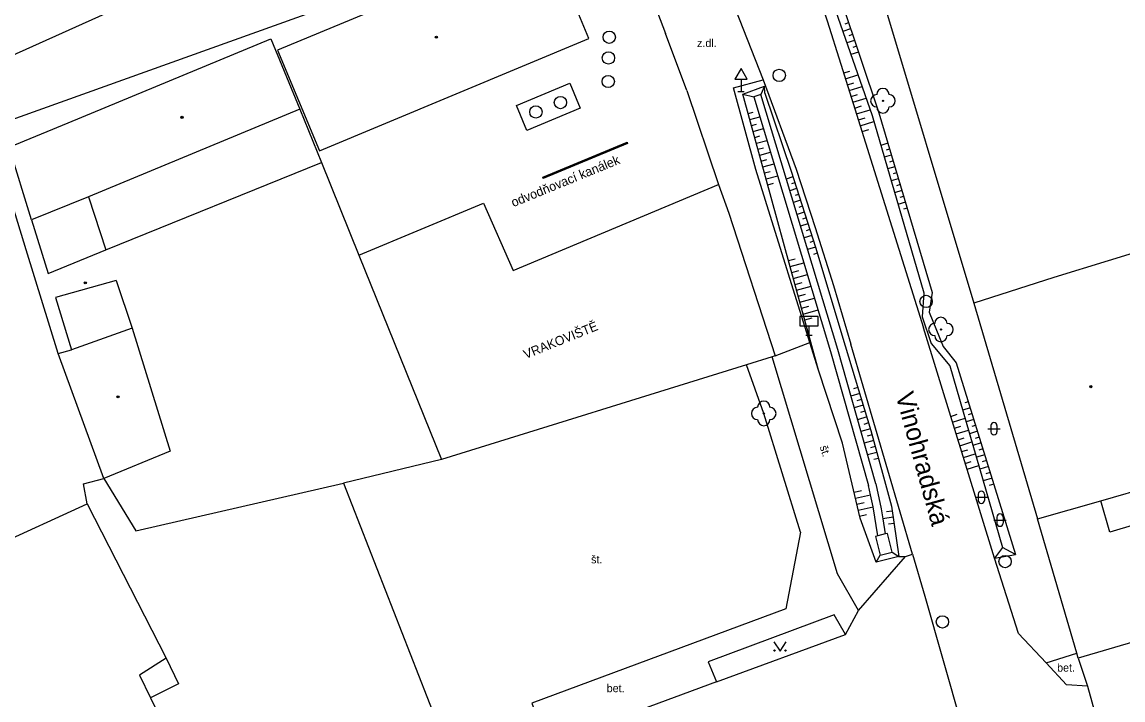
# Model space of a CAD drawing. Extents: x -596024 to -594475, y -1163820 to -1161957.
# Drawn here: x -595712.7 to -595623.3, y -1163674.8 to -1163619.7 of the extents above; entities that cross this region are included whole.
import ezdxf

# ---------------------------------------------------------------- set-up
doc = ezdxf.new("R2010")
doc.units = 0
for name, color, linetype in [('Level 10', 7, 'Continuous'), ('Level 11', 7, 'Continuous'), ('Level 14', 7, 'Continuous'), ('Level 15', 7, 'Continuous'), ('Level 22', 7, 'Continuous'), ('Level 24', 7, 'Continuous'), ('Level 27', 7, 'Continuous'), ('Level 34', 7, 'Continuous'), ('Level 36', 7, 'Continuous'), ('Level 39', 7, 'Continuous'), ('Level 40', 7, 'Continuous'), ('Level 41', 7, 'Continuous'), ('Level 49', 7, 'Continuous'), ('Level 5', 7, 'Continuous'), ('Level 7', 7, 'Continuous'), ('Level 8', 7, 'Continuous')]:
    doc.layers.add(name, color=color, linetype=linetype)

msp = doc.modelspace()

# ---------------------------------------------------------------- linework, layer by layer
at = {"layer": 'Level 10'}
for points in [[(-595656.94, -1163595.77), (-595655.37, -1163599.09), (-595653.86, -1163602.44), (-595652.42, -1163605.82), (-595651.05, -1163609.23), (-595649.74, -1163612.66), (-595648.5, -1163616.12), (-595647.32, -1163619.6), (-595646.21, -1163623.1)], [(-595657.43, -1163611.89), (-595652.52, -1163624.38)], [(-595646.21, -1163623.1), (-595639.5, -1163644.55)], [(-595652.52, -1163624.38), (-595649.85, -1163631.66), (-595648.3, -1163636.38), (-595646.82, -1163641.11), (-595645.4, -1163645.87)], [(-595633.74, -1163663.28), (-595639.5, -1163644.55)], [(-595640.4, -1163662.93), (-595645.4, -1163645.87)], [(-595644.79, -1163667.52), (-595640.98, -1163663.12)], [(-595640.98, -1163663.12), (-595640.4, -1163662.93)], [(-595629.55, -1163671.77), (-595631.78, -1163669.38), (-595633.74, -1163663.28)], [(-595645.84, -1163669.48), (-595644.79, -1163667.52)], [(-595656.33, -1163673.31), (-595645.84, -1163669.48)], [(-595626.17, -1163673.67), (-595627.88, -1163673.56), (-595629.55, -1163671.77)]]:
    msp.add_lwpolyline(points, dxfattribs=at)
at = {"layer": 'Level 11'}
for points in [[(-595717.26, -1163624.05), (-595697.64, -1163615.23)], [(-595671.73, -1163628.5), (-595672.58, -1163626.47), (-595668.24, -1163624.66), (-595667.39, -1163626.69), (-595671.73, -1163628.5)], [(-595648.74, -1163645.73), (-595652.35, -1163634.2), (-595653.13, -1163631.67), (-595654.93, -1163625.04), (-595652.52, -1163624.38)], [(-595652.71, -1163625.58), (-595653.29, -1163625.76)], [(-595653.29, -1163625.76), (-595647.05, -1163646.46), (-595643.97, -1163657.37)], [(-595643.39, -1163657.23), (-595646.47, -1163646.3), (-595652.71, -1163625.58)], [(-595690.16, -1163626.77), (-595688.41, -1163631.11), (-595685.37, -1163638.63)], [(-595709.81, -1163646.62), (-595712.39, -1163638.21), (-595714.85, -1163630.3)], [(-595710.62, -1163640.12), (-595705.92, -1163638.21), (-595688.41, -1163631.11)], [(-595685.37, -1163638.63), (-595675.25, -1163634.4), (-595672.83, -1163639.89), (-595656.17, -1163632.89)], [(-595685.37, -1163638.63), (-595678.65, -1163655.24)], [(-595705.09, -1163640.69), (-595710.02, -1163642.09)], [(-595651.56, -1163646.82), (-595648.74, -1163645.73)], [(-595648.04, -1163647.98), (-595648.74, -1163645.73)], [(-595649.51, -1163661.15), (-595652.48, -1163651.5), (-595653.89, -1163647.55)], [(-595644.79, -1163667.52), (-595646.49, -1163664.55), (-595651.8, -1163646.9)], [(-595643.34, -1163663.58), (-595644.66, -1163660.01), (-595646.08, -1163653.92), (-595648.04, -1163647.98)], [(-595707.44, -1163658.86), (-595707.73, -1163657.22), (-595706.1, -1163656.78)], [(-595706.1, -1163656.78), (-595703.49, -1163661.05)], [(-595703.49, -1163661.05), (-595686.63, -1163657.17)], [(-595643.22, -1163661.45), (-595643.59, -1163659.09), (-595643.8, -1163658.11), (-595643.97, -1163657.37)], [(-595643.39, -1163657.23), (-595642.94, -1163659.25), (-595642.8, -1163660.06), (-595642.63, -1163661.3)], [(-595622.29, -1163660.54), (-595624.37, -1163661.15), (-595625.1, -1163658.61)], [(-595649.51, -1163661.15), (-595650.68, -1163667.39), (-595671.32, -1163675.05), (-595670.07, -1163678.41)], [(-595643.22, -1163661.45), (-595643.41, -1163661.5)], [(-595643.41, -1163661.5), (-595643.02, -1163663.02)], [(-595642.63, -1163661.3), (-595643.22, -1163661.45)], [(-595642.44, -1163661.25), (-595642.63, -1163661.3)], [(-595642.06, -1163662.77), (-595642.44, -1163661.25)], [(-595643.02, -1163663.02), (-595642.06, -1163662.77)], [(-595641.5, -1163663.14), (-595643.34, -1163663.58)], [(-595641.5, -1163663.14), (-595640.98, -1163663.12)], [(-595640.4, -1163662.93), (-595639.39, -1163666.36), (-595634.93, -1163682.03)], [(-595646.75, -1163667.88), (-595657, -1163671.69), (-595656.33, -1163673.31)], [(-595645.84, -1163669.48), (-595646.75, -1163667.88)], [(-595701.02, -1163671.39), (-595703.2, -1163672.78), (-595702.31, -1163674.61)], [(-595629.55, -1163671.77), (-595627.05, -1163671)], [(-595656.33, -1163673.31), (-595670.07, -1163678.41)]]:
    msp.add_lwpolyline(points, dxfattribs=at)
at = {"layer": 'Level 14'}
for points in [[(-595656.99, -1163591.86), (-595653.07, -1163600.48), (-595649.46, -1163609.22), (-595646.15, -1163618.09), (-595643.14, -1163627.06)], [(-595649.23, -1163611.34), (-595643.68, -1163627.28)], [(-595654.17, -1163625.54), (-595652.43, -1163624.89)], [(-595652.43, -1163624.89), (-595652.71, -1163625.58)], [(-595652.39, -1163625.48), (-595652.43, -1163624.89)], [(-595648.04, -1163647.98), (-595654.17, -1163625.54)], [(-595654.17, -1163625.54), (-595653.29, -1163625.76)], [(-595652.39, -1163625.48), (-595650.26, -1163631.8), (-595648.28, -1163637.99), (-595645.88, -1163646)], [(-595643.68, -1163627.28), (-595639.49, -1163641.7), (-595639.6, -1163643.66), (-595638.87, -1163645.81), (-595637.36, -1163647.64), (-595633.1, -1163662.39)], [(-595643.14, -1163627.06), (-595638.8, -1163641.66)], [(-595638.8, -1163641.66), (-595639.04, -1163643.26), (-595637.92, -1163646.06), (-595636.84, -1163647.38), (-595632.02, -1163662.97)], [(-595645.88, -1163646), (-595643.77, -1163652.9), (-595642.11, -1163659.03), (-595641.5, -1163663.14)], [(-595642.06, -1163662.77), (-595641.5, -1163663.14)], [(-595633.1, -1163662.39), (-595633.74, -1163663.28)], [(-595632.02, -1163662.97), (-595633.1, -1163662.39)], [(-595643.34, -1163663.58), (-595643.02, -1163663.02)], [(-595633.74, -1163663.28), (-595632.02, -1163662.97)]]:
    msp.add_lwpolyline(points, dxfattribs=at)
at = {"layer": 'Level 15'}
for points in [[(-595645.59, -1163619.76), (-595645.89, -1163619.87)], [(-595645.43, -1163620.23), (-595646.06, -1163620.45)], [(-595645.27, -1163620.71), (-595645.56, -1163620.81)], [(-595645.11, -1163621.18), (-595645.73, -1163621.39)], [(-595644.95, -1163621.65), (-595645.24, -1163621.75)], [(-595644.79, -1163622.13), (-595645.4, -1163622.33)], [(-595645.98, -1163623.82), (-595645.49, -1163623.67)], [(-595645.84, -1163624.3), (-595644.83, -1163623.98)], [(-595645.69, -1163624.78), (-595645.17, -1163624.62)], [(-595645.54, -1163625.25), (-595644.5, -1163624.93)], [(-595645.39, -1163625.73), (-595644.86, -1163625.57)], [(-595645.24, -1163626.21), (-595644.17, -1163625.87)], [(-595645.09, -1163626.69), (-595644.55, -1163626.51)], [(-595644.94, -1163627.16), (-595643.84, -1163626.82)], [(-595653.74, -1163627.13), (-595653.34, -1163627.02)], [(-595653.6, -1163627.61), (-595652.8, -1163627.39)], [(-595644.79, -1163627.64), (-595644.25, -1163627.47)], [(-595644.64, -1163628.12), (-595643.54, -1163627.77)], [(-595653.47, -1163628.09), (-595653.06, -1163627.98)], [(-595653.34, -1163628.58), (-595652.51, -1163628.35)], [(-595644.49, -1163628.59), (-595643.95, -1163628.42)], [(-595653.21, -1163629.06), (-595652.79, -1163628.94)], [(-595653.08, -1163629.54), (-595652.22, -1163629.31)], [(-595642.4, -1163629.54), (-595642.97, -1163629.71)], [(-595652.95, -1163630.02), (-595652.51, -1163629.9)], [(-595652.81, -1163630.5), (-595651.93, -1163630.26)], [(-595642.12, -1163630.5), (-595642.69, -1163630.67)], [(-595642.26, -1163630.02), (-595642.55, -1163630.11)], [(-595652.68, -1163630.99), (-595652.23, -1163630.87)], [(-595652.55, -1163631.47), (-595651.64, -1163631.22)], [(-595641.83, -1163631.46), (-595642.42, -1163631.63)], [(-595641.97, -1163630.98), (-595642.26, -1163631.07)], [(-595652.42, -1163631.95), (-595651.96, -1163631.83)], [(-595652.29, -1163632.43), (-595651.35, -1163632.18)], [(-595650.11, -1163632.27), (-595650.65, -1163632.45)], [(-595641.69, -1163631.94), (-595641.98, -1163632.03)], [(-595652.16, -1163632.92), (-595651.68, -1163632.79)], [(-595649.81, -1163633.23), (-595650.36, -1163633.41)], [(-595649.96, -1163632.75), (-595650.23, -1163632.84)], [(-595641.55, -1163632.42), (-595642.14, -1163632.59)], [(-595641.4, -1163632.9), (-595641.7, -1163632.99)], [(-595649.65, -1163633.7), (-595649.93, -1163633.79)], [(-595641.26, -1163633.38), (-595641.86, -1163633.56)], [(-595641.12, -1163633.86), (-595641.42, -1163633.95)], [(-595649.5, -1163634.18), (-595650.07, -1163634.36)], [(-595649.35, -1163634.66), (-595649.63, -1163634.75)], [(-595640.98, -1163634.34), (-595641.58, -1163634.51)], [(-595640.84, -1163634.82), (-595641.14, -1163634.91)], [(-595649.2, -1163635.13), (-595649.78, -1163635.32)], [(-595649.05, -1163635.61), (-595649.34, -1163635.7)], [(-595648.89, -1163636.08), (-595649.49, -1163636.27)], [(-595648.73, -1163636.56), (-595649.04, -1163636.66)], [(-595648.58, -1163637.03), (-595649.2, -1163637.23)], [(-595648.43, -1163637.51), (-595648.75, -1163637.61)], [(-595648.28, -1163637.99), (-595648.92, -1163638.19)], [(-595648.14, -1163638.47), (-595648.45, -1163638.57)], [(-595650.47, -1163639.08), (-595649.92, -1163638.93)], [(-595650.34, -1163639.56), (-595649.22, -1163639.26)], [(-595650.21, -1163640.04), (-595649.64, -1163639.89)], [(-595650.08, -1163640.53), (-595648.93, -1163640.21)], [(-595649.94, -1163641.01), (-595649.37, -1163640.85)], [(-595649.81, -1163641.49), (-595648.64, -1163641.17)], [(-595649.68, -1163641.97), (-595649.09, -1163641.81)], [(-595649.55, -1163642.46), (-595648.35, -1163642.13)], [(-595649.42, -1163642.94), (-595648.81, -1163642.77)], [(-595649.29, -1163643.42), (-595648.06, -1163643.09)], [(-595649.15, -1163643.9), (-595648.54, -1163643.74)], [(-595644.69, -1163649.88), (-595645.4, -1163650.1)], [(-595644.84, -1163649.4), (-595645.19, -1163649.51)], [(-595644.4, -1163650.84), (-595645.13, -1163651.06)], [(-595644.55, -1163650.36), (-595644.91, -1163650.47)], [(-595635.71, -1163651.04), (-595636.32, -1163651.23)], [(-595635.86, -1163650.56), (-595636.16, -1163650.65)], [(-595644.11, -1163651.79), (-595644.86, -1163652.02)], [(-595644.26, -1163651.32), (-595644.62, -1163651.43)], [(-595637.29, -1163651.74), (-595636.77, -1163651.57)], [(-595637.14, -1163652.21), (-595636.13, -1163651.9)], [(-595635.41, -1163651.99), (-595636.05, -1163652.19)], [(-595635.56, -1163651.51), (-595635.87, -1163651.61)], [(-595643.82, -1163652.75), (-595644.59, -1163652.98)], [(-595643.96, -1163652.27), (-595644.34, -1163652.39)], [(-595637, -1163652.69), (-595636.48, -1163652.53)], [(-595636.85, -1163653.17), (-595635.85, -1163652.86)], [(-595635.12, -1163652.95), (-595635.77, -1163653.15)], [(-595635.27, -1163652.47), (-595635.59, -1163652.57)], [(-595643.55, -1163653.71), (-595644.32, -1163653.92)], [(-595643.68, -1163653.23), (-595644.07, -1163653.34)], [(-595636.7, -1163653.65), (-595636.19, -1163653.49)], [(-595636.56, -1163654.13), (-595635.57, -1163653.82)], [(-595634.97, -1163653.43), (-595635.3, -1163653.53)], [(-595643.29, -1163654.68), (-595644.05, -1163654.88)], [(-595643.42, -1163654.2), (-595643.8, -1163654.3)], [(-595636.41, -1163654.6), (-595635.91, -1163654.45)], [(-595634.82, -1163653.9), (-595635.49, -1163654.11)], [(-595634.68, -1163654.38), (-595635.01, -1163654.49)], [(-595643.16, -1163655.16), (-595643.54, -1163655.26)], [(-595636.26, -1163655.08), (-595635.3, -1163654.78)], [(-595636.11, -1163655.56), (-595635.62, -1163655.41)], [(-595634.53, -1163654.86), (-595635.21, -1163655.07)], [(-595634.38, -1163655.34), (-595634.73, -1163655.44)], [(-595635.97, -1163656.04), (-595635.02, -1163655.74)], [(-595634.23, -1163655.81), (-595634.94, -1163656.03)], [(-595634.09, -1163656.29), (-595634.44, -1163656.4)], [(-595633.94, -1163656.77), (-595634.66, -1163656.99)], [(-595633.79, -1163657.25), (-595634.16, -1163657.36)], [(-595645.15, -1163657.91), (-595644.54, -1163657.76)], [(-595645.04, -1163658.4), (-595643.8, -1163658.11)], [(-595644.92, -1163658.88), (-595644.33, -1163658.74)], [(-595644.81, -1163659.37), (-595643.59, -1163659.09)], [(-595644.7, -1163659.86), (-595644.13, -1163659.72)], [(-595641.98, -1163659.94), (-595642.8, -1163660.06)], [(-595642.05, -1163659.45), (-595642.5, -1163659.51)], [(-595641.9, -1163660.44), (-595642.34, -1163660.5)]]:
    msp.add_lwpolyline(points, dxfattribs=at)
at = {"layer": 'Level 22'}
for centre in [(-595642.8, -1163626.09), (-595638.09, -1163644.68), (-595652.48, -1163651.5)]:
    msp.add_circle(centre, 0.05, dxfattribs=at)
for centre, start, end in [((-595642.8, -1163625.59), 0, 180), ((-595643.3, -1163626.09), 90, 270), ((-595642.3, -1163626.09), 270, 90), ((-595642.8, -1163626.59), 180, 0), ((-595638.09, -1163644.18), 0, 180), ((-595638.59, -1163644.68), 90, 270), ((-595637.59, -1163644.68), 270, 90), ((-595638.09, -1163645.18), 180, 0), ((-595652.98, -1163651.5), 90, 270), ((-595652.48, -1163651), 0, 180), ((-595651.98, -1163651.5), 270, 90), ((-595652.48, -1163652), 180, 0)]:
    msp.add_arc(centre, 0.5, start, end, dxfattribs=at)
at = {"layer": 'Level 24'}
msp.add_lwpolyline([(-595670.44, -1163632.29), (-595663.59, -1163629.46), (-595663.55, -1163629.55), (-595670.39, -1163632.4), (-595670.44, -1163632.29)], dxfattribs=at)
at = {"layer": 'Level 27'}
for centre in [(-595665.03, -1163620.92), (-595665.1, -1163622.61), (-595665.12, -1163624.52), (-595651.22, -1163624.02), (-595669, -1163626.23), (-595670.99, -1163627), (-595639.29, -1163642.4), (-595632.88, -1163663.54), (-595637.97, -1163668.45)]:
    msp.add_circle(centre, 0.5, dxfattribs=at)
at = {"layer": 'Level 34'}
for p, q in [((-595654.33, -1163624.322), (-595654.33, -1163625.34)), ((-595654.58, -1163625.34), (-595654.08, -1163625.34)), ((-595648.81, -1163644.38), (-595648.81, -1163645.13)), ((-595649.06, -1163645.13), (-595648.56, -1163645.13))]:
    msp.add_line(p, q, dxfattribs=at)
for points in [[(-595654.83, -1163624.322), (-595653.83, -1163624.322), (-595654.33, -1163623.456)], [(-595649.56, -1163644.38), (-595648.06, -1163644.38), (-595648.06, -1163643.63), (-595649.56, -1163643.63)]]:
    msp.add_lwpolyline(points, close=True, dxfattribs=at)
at = {"layer": 'Level 36'}
for p, q in [((-595634.286, -1163652.746), (-595633.286, -1163652.746)), ((-595634.036, -1163652.496), (-595634.036, -1163652.996)), ((-595633.536, -1163652.496), (-595633.536, -1163652.996)), ((-595635.306, -1163658.316), (-595634.306, -1163658.316)), ((-595635.056, -1163658.066), (-595635.056, -1163658.566)), ((-595634.556, -1163658.066), (-595634.556, -1163658.566)), ((-595633.546, -1163659.926), (-595633.546, -1163660.426)), ((-595633.046, -1163659.926), (-595633.046, -1163660.426)), ((-595633.796, -1163660.176), (-595632.796, -1163660.176))]:
    msp.add_line(p, q, dxfattribs=at)
msp.add_lwpolyline([(-595651.66, -1163670.08), (-595651.16, -1163670.83), (-595650.66, -1163670.08)], dxfattribs=at)
for centre in [(-595651.61, -1163670.78), (-595650.711, -1163670.78)]:
    msp.add_circle(centre, 0.05, dxfattribs=at)
for centre, start, end in [((-595633.786, -1163652.496), 0, 180), ((-595633.786, -1163652.996), 180, 0), ((-595634.806, -1163658.066), 0, 180), ((-595634.806, -1163658.566), 180, 0), ((-595633.296, -1163659.926), 0, 180), ((-595633.296, -1163660.426), 180, 0)]:
    msp.add_arc(centre, 0.25, start, end, dxfattribs=at)
at = {"layer": 'Level 39'}
for centre, radius in [((-595679.08, -1163620.92), 0.09), ((-595679.08, -1163620.92), 0.0398), ((-595699.74, -1163627.44), 0.09), ((-595699.74, -1163627.44), 0.0398), ((-595707.6, -1163640.89), 0.09), ((-595707.6, -1163640.89), 0.0398), ((-595625.91, -1163649.32), 0.09), ((-595625.91, -1163649.32), 0.0398), ((-595704.94, -1163650.15), 0.09), ((-595704.94, -1163650.15), 0.0398)]:
    msp.add_circle(centre, radius, dxfattribs=at)
at = {"layer": 'Level 5'}
for points in [[(-595651.07, -1163590.27), (-595635.41, -1163642.55)], [(-595670.09, -1163612.86), (-595691.98, -1163621.98)], [(-595666.69, -1163621.03), (-595670.09, -1163612.86)], [(-595708.98, -1163627.87), (-595692.53, -1163621.06)], [(-595692.53, -1163621.06), (-595690.16, -1163626.77)], [(-595688.58, -1163630.15), (-595666.69, -1163621.03)], [(-595691.98, -1163621.98), (-595688.58, -1163630.15)], [(-595690.16, -1163626.77), (-595707.35, -1163633.89)], [(-595713.79, -1163629.86), (-595708.98, -1163627.87)], [(-595711.96, -1163635.77), (-595713.79, -1163629.86)], [(-595707.35, -1163633.89), (-595711.96, -1163635.77)], [(-595707.35, -1163633.89), (-595705.92, -1163638.21)], [(-595711.96, -1163635.77), (-595710.62, -1163640.12)], [(-595615.67, -1163636.39), (-595628.93, -1163640.45)], [(-595705.09, -1163640.69), (-595703.8, -1163644.58)], [(-595628.93, -1163640.45), (-595635.41, -1163642.55)], [(-595710.02, -1163642.09), (-595708.71, -1163646.33)], [(-595635.41, -1163642.55), (-595630.25, -1163660.08)], [(-595703.8, -1163644.58), (-595708.71, -1163646.33)], [(-595703.8, -1163644.58), (-595700.71, -1163654.57)], [(-595709.81, -1163646.62), (-595708.71, -1163646.33)], [(-595706.1, -1163656.78), (-595709.81, -1163646.62)], [(-595700.71, -1163654.57), (-595706.1, -1163656.78)], [(-595630.25, -1163660.08), (-595625.1, -1163658.61), (-595616.5, -1163656.11)], [(-595714.93, -1163662.26), (-595707.44, -1163658.86)], [(-595707.44, -1163658.86), (-595701.02, -1163671.39)], [(-595627.05, -1163671), (-595630.25, -1163660.08)], [(-595614.94, -1163667.87), (-595626.93, -1163671.4)], [(-595701.02, -1163671.39), (-595700.02, -1163673.49)], [(-595626.93, -1163671.4), (-595627.05, -1163671)], [(-595700.02, -1163673.49), (-595702.31, -1163674.61)], [(-595702.31, -1163674.61), (-595693.74, -1163692.21)]]:
    msp.add_lwpolyline(points, dxfattribs=at)
at = {"layer": 'Level 7'}
for points in [[(-595714.69, -1163628.02), (-595666.14, -1163610.6)], [(-595664.56, -1163610.03), (-595664.34, -1163610.43), (-595660.47, -1163620.61)], [(-595658.72, -1163625.24), (-595656.17, -1163632.89)], [(-595656.17, -1163632.89), (-595655.33, -1163635.22), (-595651.56, -1163646.82)], [(-595653.89, -1163647.55), (-595678.65, -1163655.24)], [(-595651.8, -1163646.9), (-595653.89, -1163647.55)], [(-595651.56, -1163646.82), (-595651.8, -1163646.9)], [(-595678.65, -1163655.24), (-595686.63, -1163657.17)], [(-595686.63, -1163657.17), (-595677.15, -1163681.46)]]:
    msp.add_lwpolyline(points, dxfattribs=at)
at = {"layer": 'Level 8'}
for points in [[(-595658.72, -1163625.24), (-595660.47, -1163620.61)], [(-595626.93, -1163671.4), (-595626.17, -1163673.67)], [(-595626.17, -1163673.67), (-595624.55, -1163679.54)]]:
    msp.add_lwpolyline(points, dxfattribs=at)

# ---------------------------------------------------------------- texts
at = {"layer": 'Level 40'}
for s, p in [('z.dl.', (-595657.9, -1163621.72)), ('št.', (-595666.51, -1163663.69)), ('bet.', (-595628.65, -1163672.49)), ('bet.', (-595665.24, -1163674.16))]:
    msp.add_text(s, height=0.65, dxfattribs=at).set_placement(p)
msp.add_text('št.', height=0.65, rotation=287.37, dxfattribs=at).set_placement((-595647.94, -1163654.21))
at = {"layer": 'Level 41'}
for s, rotation, p in [('odvodňovací kanálek', 22.26, (-595672.82, -1163634.74)), ('VRAKOVIŠTĚ', 21.98, (-595671.82, -1163647.09))]:
    msp.add_text(s, height=0.75, rotation=rotation, dxfattribs=at).set_placement(p)
at = {"layer": 'Level 49'}
msp.add_text('Vinohradská', height=1.5, rotation=285.45, dxfattribs=at).set_placement((-595641.79, -1163650))

doc.saveas('drawing.dxf')
